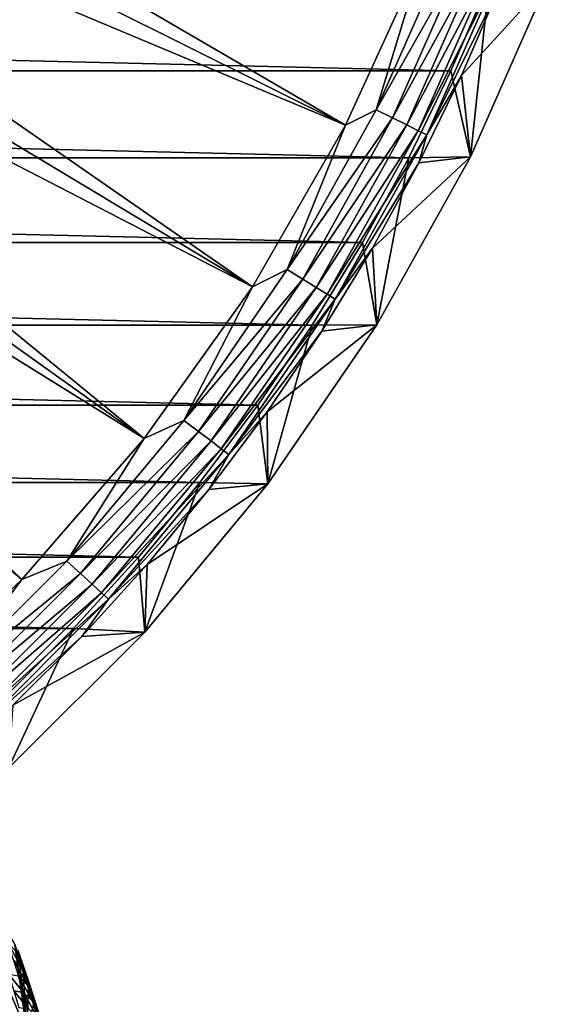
# Model space of a CAD drawing. Header units: metres. Extents: x -109 to 109, y -315 to 32.
# Tile 349 of 384: x 98.57 to 106.81, y -27.7 to -12.35. Entities that reach past the tile are written whole.
import ezdxf

# ---------------------------------------------------------------- set-up
doc = ezdxf.new("R2010")
doc.units = ezdxf.units.M
doc.layers.add('solid_K244242000C74_AAA', color=7, linetype='CONTINUOUS')

msp = doc.modelspace()

# ---------------------------------------------------------------- linework, layer by layer
at = {"layer": 'solid_K244242000C74_AAA'}
for points in [[(103.646935, -13.995176, -78.325066), (91.661263, -7.014377, -73.288864), (91.25927, -7.824909, -73.288864)], [(103.646935, -13.995176, -78.325066), (104.85434, -11.351322, -78.325066), (91.661263, -7.014377, -73.288864)], [(103.646935, -13.995176, -78.325066), (91.25927, -7.824909, -73.288864), (90.813995, -8.612486, -73.288864)], [(102.193687, -16.512283, -78.325066), (90.813995, -8.612486, -73.288864), (90.326729, -9.374799, -73.288864)], [(102.193687, -16.512283, -78.325066), (103.646935, -13.995176, -78.325066), (90.813995, -8.612486, -73.288864)], [(102.193687, -16.512283, -78.325066), (90.326729, -9.374799, -73.288864), (89.798912, -10.109612, -73.288864)], [(100.507744, -18.879858, -78.325066), (89.798912, -10.109612, -73.288864), (89.232086, -10.814772, -73.288864)], [(100.507744, -18.879858, -78.325066), (102.193687, -16.512283, -78.325066), (89.798912, -10.109612, -73.288864)], [(100.507744, -18.879858, -78.325066), (89.232086, -10.814772, -73.288864), (88.627914, -11.488209, -73.288864)], [(104.123016, -13.754629, -78.472404), (105.2743, -11.147223, -78.472404), (104.85434, -11.351322, -78.325066)], [(105.54084, -11.250482, -78.672592), (105.2743, -11.147223, -78.472404), (104.123016, -13.754629, -78.472404)], [(104.123016, -13.754629, -78.472404), (104.85434, -11.351322, -78.325066), (103.646935, -13.995176, -78.325066)], [(104.378891, -13.88204, -78.672592), (105.54084, -11.250482, -78.672592), (104.123016, -13.754629, -78.472404)], [(105.770874, -11.339598, -78.919411), (105.54084, -11.250482, -78.672592), (104.378891, -13.88204, -78.672592)], [(104.599724, -13.992002, -78.919411), (105.770874, -11.339598, -78.919411), (104.378891, -13.88204, -78.672592)], [(105.957405, -11.41186, -79.20536), (105.770874, -11.339598, -78.919411), (104.599724, -13.992002, -78.919411)], [(98.604385, -21.076456, -78.325066), (88.627914, -11.488209, -73.288864), (87.988174, -12.127951, -73.288864)], [(98.604385, -21.076456, -78.325066), (100.507744, -18.879858, -78.325066), (88.627914, -11.488209, -73.288864)], [(104.778793, -14.081165, -79.20536), (105.957405, -11.41186, -79.20536), (104.599724, -13.992002, -78.919411)], [(106.094749, -11.465066, -79.521729), (105.957405, -11.41186, -79.20536), (104.778793, -14.081165, -79.20536)], [(104.910637, -14.146817, -79.521729), (106.094749, -11.465066, -79.521729), (104.778793, -14.081165, -79.20536)], [(104.910637, -14.146817, -79.521729), (106.047813, -11.829154, -79.857155), (106.094749, -11.465066, -79.521729)], [(47.117771, -11.762788, -83.82), (105.882225, -11.762788, -83.82), (105.289085, -13.147866, -83.82)], [(47.117771, -11.762788, -83.82), (105.289085, -13.147866, -83.82), (47.710915, -13.147866, -83.82)], [(105.592766, -14.486579, -83.669998), (105.289085, -13.147866, -83.82), (105.882225, -11.762788, -83.82)], [(105.451492, -13.221699, -79.857155), (105.592766, -14.486579, -83.669998), (106.805328, -11.74041, -83.669998)], [(106.047813, -11.829154, -79.857155), (105.451492, -13.221699, -79.857155), (106.805328, -11.74041, -83.669998)], [(106.805328, -11.74041, -83.669998), (105.592766, -14.486579, -83.669998), (105.882225, -11.762788, -83.82)], [(104.910637, -14.146817, -79.521729), (105.451492, -13.221699, -79.857155), (106.047813, -11.829154, -79.857155)], [(96.500847, -23.082178, -78.325066), (98.604385, -21.076456, -78.325066), (87.988174, -12.127951, -73.288864)], [(47.710915, -13.147866, -83.82), (105.289085, -13.147866, -83.82), (104.631042, -14.502484, -83.82)], [(47.710915, -13.147866, -83.82), (104.631042, -14.502484, -83.82), (48.368961, -14.502484, -83.82)], [(105.592766, -14.486579, -83.669998), (104.631042, -14.502484, -83.82), (105.289085, -13.147866, -83.82)], [(105.451492, -13.221699, -79.857155), (104.789581, -14.584291, -79.857155), (105.592766, -14.486579, -83.669998)], [(104.910637, -14.146817, -79.521729), (104.789581, -14.584291, -79.857155), (105.451492, -13.221699, -79.857155)], [(102.736069, -16.244684, -78.472404), (104.123016, -13.754629, -78.472404), (103.646935, -13.995176, -78.325066)], [(104.378891, -13.88204, -78.672592), (104.123016, -13.754629, -78.472404), (102.736069, -16.244684, -78.472404)], [(102.979095, -16.395161, -78.672592), (104.378891, -13.88204, -78.672592), (102.736069, -16.244684, -78.472404)], [(104.599724, -13.992002, -78.919411), (104.378891, -13.88204, -78.672592), (102.979095, -16.395161, -78.672592)], [(102.736069, -16.244684, -78.472404), (103.646935, -13.995176, -78.325066), (102.193687, -16.512283, -78.325066)], [(103.188835, -16.52503, -78.919411), (104.599724, -13.992002, -78.919411), (102.979095, -16.395161, -78.672592)], [(104.778793, -14.081165, -79.20536), (104.599724, -13.992002, -78.919411), (103.188835, -16.52503, -78.919411)], [(103.358917, -16.630335, -79.20536), (104.778793, -14.081165, -79.20536), (103.188835, -16.52503, -78.919411)], [(104.910637, -14.146817, -79.521729), (104.778793, -14.081165, -79.20536), (103.358917, -16.630335, -79.20536)], [(103.484138, -16.707872, -79.521729), (104.910637, -14.146817, -79.521729), (103.358917, -16.630335, -79.20536)], [(103.484138, -16.707872, -79.521729), (104.789581, -14.584291, -79.857155), (104.910637, -14.146817, -79.521729)], [(48.368961, -14.502484, -83.82), (104.631042, -14.502484, -83.82), (103.909103, -15.824654, -83.82)], [(48.368961, -14.502484, -83.82), (103.909103, -15.824654, -83.82), (49.090897, -15.824654, -83.82)], [(104.13208, -17.109003, -83.669998), (103.909103, -15.824654, -83.82), (104.631042, -14.502484, -83.82)], [(104.063591, -15.913846, -79.857155), (104.13208, -17.109003, -83.669998), (105.592766, -14.486579, -83.669998)], [(104.789581, -14.584291, -79.857155), (104.063591, -15.913846, -79.857155), (105.592766, -14.486579, -83.669998)], [(105.592766, -14.486579, -83.669998), (104.13208, -17.109003, -83.669998), (104.631042, -14.502484, -83.82)], [(103.484138, -16.707872, -79.521729), (104.063591, -15.913846, -79.857155), (104.789581, -14.584291, -79.857155)], [(49.090897, -15.824654, -83.82), (103.909103, -15.824654, -83.82), (103.125038, -17.110952, -83.82)], [(49.090897, -15.824654, -83.82), (103.125038, -17.110952, -83.82), (49.874958, -17.110952, -83.82)], [(104.13208, -17.109003, -83.669998), (103.125038, -17.110952, -83.82), (103.909103, -15.824654, -83.82)], [(104.063591, -15.913846, -79.857155), (103.275162, -17.207348, -79.857155), (104.13208, -17.109003, -83.669998)], [(103.484138, -16.707872, -79.521729), (103.275162, -17.207348, -79.857155), (104.063591, -15.913846, -79.857155)], [(101.125275, -18.596146, -78.472404), (102.736069, -16.244684, -78.472404), (102.193687, -16.512283, -78.325066)], [(102.979095, -16.395161, -78.672592), (102.736069, -16.244684, -78.472404), (101.125275, -18.596146, -78.472404)], [(101.353386, -18.768406, -78.672592), (102.979095, -16.395161, -78.672592), (101.125275, -18.596146, -78.472404)], [(103.188835, -16.52503, -78.919411), (102.979095, -16.395161, -78.672592), (101.353386, -18.768406, -78.672592)], [(101.125275, -18.596146, -78.472404), (102.193687, -16.512283, -78.325066), (100.507744, -18.879858, -78.325066)], [(101.550255, -18.917072, -78.919411), (103.188835, -16.52503, -78.919411), (101.353386, -18.768406, -78.672592)], [(103.358917, -16.630335, -79.20536), (103.188835, -16.52503, -78.919411), (101.550255, -18.917072, -78.919411)], [(101.709885, -19.037621, -79.20536), (103.358917, -16.630335, -79.20536), (101.550255, -18.917072, -78.919411)], [(103.484138, -16.707872, -79.521729), (103.358917, -16.630335, -79.20536), (101.709885, -19.037621, -79.20536)], [(101.827423, -19.126383, -79.521729), (103.484138, -16.707872, -79.521729), (101.709885, -19.037621, -79.20536)], [(101.827423, -19.126383, -79.521729), (103.275162, -17.207348, -79.857155), (103.484138, -16.707872, -79.521729)], [(49.874958, -17.110952, -83.82), (103.125038, -17.110952, -83.82), (102.28093, -18.358145, -83.82)], [(49.874958, -17.110952, -83.82), (102.28093, -18.358145, -83.82), (50.71907, -18.358145, -83.82)], [(102.435616, -19.58555, -83.669998), (102.28093, -18.358145, -83.82), (103.125038, -17.110952, -83.82)], [(102.426079, -18.46187, -79.857155), (102.435616, -19.58555, -83.669998), (104.13208, -17.109003, -83.669998)], [(103.275162, -17.207348, -79.857155), (102.426079, -18.46187, -79.857155), (104.13208, -17.109003, -83.669998)], [(104.13208, -17.109003, -83.669998), (102.435616, -19.58555, -83.669998), (103.125038, -17.110952, -83.82)], [(101.827423, -19.126383, -79.521729), (102.426079, -18.46187, -79.857155), (103.275162, -17.207348, -79.857155)], [(50.71907, -18.358145, -83.82), (102.28093, -18.358145, -83.82), (101.377991, -19.564362, -83.82)], [(50.71907, -18.358145, -83.82), (101.377991, -19.564362, -83.82), (51.622013, -19.564362, -83.82)], [(102.435616, -19.58555, -83.669998), (101.377991, -19.564362, -83.82), (102.28093, -18.358145, -83.82)], [(102.426079, -18.46187, -79.857155), (101.518257, -19.67457, -79.857155), (102.435616, -19.58555, -83.669998)], [(101.827423, -19.126383, -79.521729), (101.518257, -19.67457, -79.857155), (102.426079, -18.46187, -79.857155)], [(99.304398, -20.788952, -78.472404), (101.125275, -18.596146, -78.472404), (100.507744, -18.879858, -78.325066)], [(101.353386, -18.768406, -78.672592), (101.125275, -18.596146, -78.472404), (99.304398, -20.788952, -78.472404)], [(99.515633, -20.981524, -78.672592), (101.353386, -18.768406, -78.672592), (99.304398, -20.788952, -78.472404)], [(101.550255, -18.917072, -78.919411), (101.353386, -18.768406, -78.672592), (99.515633, -20.981524, -78.672592)], [(99.304398, -20.788952, -78.472404), (100.507744, -18.879858, -78.325066), (98.604385, -21.076456, -78.325066)], [(99.697945, -21.14772, -78.919411), (101.550255, -18.917072, -78.919411), (99.515633, -20.981524, -78.672592)], [(101.709885, -19.037621, -79.20536), (101.550255, -18.917072, -78.919411), (99.697945, -21.14772, -78.919411)], [(99.845772, -21.282484, -79.20536), (101.709885, -19.037621, -79.20536), (99.697945, -21.14772, -78.919411)], [(101.827423, -19.126383, -79.521729), (101.709885, -19.037621, -79.20536), (99.845772, -21.282484, -79.20536)], [(99.95462, -21.381712, -79.521729), (101.827423, -19.126383, -79.521729), (99.845772, -21.282484, -79.20536)], [(99.95462, -21.381712, -79.521729), (101.518257, -19.67457, -79.857155), (101.827423, -19.126383, -79.521729)], [(51.622013, -19.564362, -83.82), (101.377991, -19.564362, -83.82), (100.418877, -20.725933, -83.82)], [(51.622013, -19.564362, -83.82), (100.418877, -20.725933, -83.82), (52.58112, -20.725933, -83.82)], [(100.517731, -21.895176, -83.669998), (100.418877, -20.725933, -83.82), (101.377991, -19.564362, -83.82)], [(102.435616, -19.58555, -83.669998), (100.517731, -21.895176, -83.669998), (101.377991, -19.564362, -83.82)], [(100.553764, -20.842703, -79.857155), (100.517731, -21.895176, -83.669998), (102.435616, -19.58555, -83.669998)], [(101.518257, -19.67457, -79.857155), (100.553764, -20.842703, -79.857155), (102.435616, -19.58555, -83.669998)], [(99.95462, -21.381712, -79.521729), (100.553764, -20.842703, -79.857155), (101.518257, -19.67457, -79.857155)], [(52.58112, -20.725933, -83.82), (100.418877, -20.725933, -83.82), (99.405746, -21.840445, -83.82)], [(52.58112, -20.725933, -83.82), (99.405746, -21.840445, -83.82), (53.594254, -21.840445, -83.82)], [(97.288956, -22.804394, -78.472404), (99.304398, -20.788952, -78.472404), (98.604385, -21.076456, -78.325066)], [(99.515633, -20.981524, -78.672592), (99.304398, -20.788952, -78.472404), (97.288956, -22.804394, -78.472404)], [(100.517731, -21.895176, -83.669998), (99.405746, -21.840445, -83.82), (100.418877, -20.725933, -83.82)], [(100.553764, -20.842703, -79.857155), (99.534782, -21.963623, -79.857155), (100.517731, -21.895176, -83.669998)], [(99.95462, -21.381712, -79.521729), (99.534782, -21.963623, -79.857155), (100.553764, -20.842703, -79.857155)], [(97.481522, -23.015635, -78.672592), (99.515633, -20.981524, -78.672592), (97.288956, -22.804394, -78.472404)], [(99.697945, -21.14772, -78.919411), (99.515633, -20.981524, -78.672592), (97.481522, -23.015635, -78.672592)], [(97.288956, -22.804394, -78.472404), (98.604385, -21.076456, -78.325066), (96.500847, -23.082178, -78.325066)], [(97.64772, -23.197945, -78.919411), (99.697945, -21.14772, -78.919411), (97.481522, -23.015635, -78.672592)], [(99.845772, -21.282484, -79.20536), (99.697945, -21.14772, -78.919411), (97.64772, -23.197945, -78.919411)], [(97.782486, -23.345774, -79.20536), (99.845772, -21.282484, -79.20536), (97.64772, -23.197945, -78.919411)], [(99.95462, -21.381712, -79.521729), (99.845772, -21.282484, -79.20536), (97.782486, -23.345774, -79.20536)], [(97.881714, -23.45462, -79.521729), (99.95462, -21.381712, -79.521729), (97.782486, -23.345774, -79.20536)], [(97.881714, -23.45462, -79.521729), (99.534782, -21.963623, -79.857155), (99.95462, -21.381712, -79.521729)], [(53.594254, -21.840445, -83.82), (99.405746, -21.840445, -83.82), (98.340302, -22.90588, -83.82)], [(98.395058, -24.017836, -83.669998), (98.340302, -22.90588, -83.82), (99.405746, -21.840445, -83.82)], [(100.517731, -21.895176, -83.669998), (98.395058, -24.017836, -83.669998), (99.405746, -21.840445, -83.82)], [(98.463623, -23.034786, -79.857155), (98.395058, -24.017836, -83.669998), (100.517731, -21.895176, -83.669998)], [(99.534782, -21.963623, -79.857155), (98.463623, -23.034786, -79.857155), (100.517731, -21.895176, -83.669998)], [(97.881714, -23.45462, -79.521729), (98.463623, -23.034786, -79.857155), (99.534782, -21.963623, -79.857155)], [(97.009895, -24.239988, 37.491165), (98.681633, -28.118128, 43.039036), (98.743149, -29.472313, 42.090824)], [(97.009895, -24.239988, 37.491165), (98.743149, -29.472313, 42.090824), (97.075981, -25.589798, 36.546017)], [(97.009895, -24.239988, 37.491165), (98.494827, -26.765852, 43.969166), (98.681633, -28.118128, 43.039036)], [(98.681633, -30.826475, 41.142632), (97.009895, -26.939579, 35.600891), (97.075981, -25.589798, 36.546017)], [(98.681633, -30.826475, 41.142632), (97.075981, -25.589798, 36.546017), (98.743149, -29.472313, 42.090824)], [(99.07122, -38.100681, 62.200005), (97.959579, -26.429802, 45.557747), (97.880409, -26.179899, 45.281395)], [(98.449921, -37.879993, 62.7192), (99.07122, -38.100681, 62.200005), (97.880409, -26.179899, 45.281395)], [(99.07122, -38.100681, 62.200005), (98.039001, -26.683598, 45.840752), (97.959579, -26.429802, 45.557747)], [(99.07122, -38.100681, 62.200005), (98.118599, -26.941511, 46.130882), (98.039001, -26.683598, 45.840752)], [(98.60125, -27.132765, 45.224518), (98.384026, -26.740078, 45.201801), (98.467407, -26.998474, 45.493328)], [(98.515526, -26.872578, 44.930439), (98.384026, -26.740078, 45.201801), (98.60125, -27.132765, 45.224518)], [(98.681633, -28.118128, 43.039036), (98.494827, -26.765852, 43.969166), (98.556549, -26.945637, 44.154266)], [(98.681633, -30.826475, 41.142632), (98.494873, -32.163113, 40.190163), (97.009895, -26.939579, 35.600891)], [(99.07122, -38.100681, 62.200005), (98.198265, -27.203766, 46.428612), (98.118599, -26.941511, 46.130882)], [(98.685364, -27.391867, 45.519943), (98.467407, -26.998474, 45.493328), (98.54924, -27.255825, 45.786201)], [(98.60125, -27.132765, 45.224518), (98.467407, -26.998474, 45.493328), (98.685364, -27.391867, 45.519943)], [(98.515526, -26.872578, 44.930439), (98.634056, -27.124537, 44.76231), (98.545464, -26.863684, 44.468945)], [(98.515526, -26.872578, 44.930439), (98.60125, -27.132765, 45.224518), (98.634056, -27.124537, 44.76231)], [(98.545464, -26.863684, 44.468945), (98.618393, -27.12734, 44.342888), (98.556549, -26.945637, 44.154266)], [(98.545464, -26.863684, 44.468945), (98.634056, -27.124537, 44.76231), (98.618393, -27.12734, 44.342888)], [(98.681633, -28.118128, 43.039036), (98.556549, -26.945637, 44.154266), (98.618393, -27.12734, 44.342888)], [(98.60125, -27.132765, 45.224518), (98.720963, -27.384251, 45.05703), (98.634056, -27.124537, 44.76231)], [(98.60125, -27.132765, 45.224518), (98.685364, -27.391867, 45.519943), (98.720963, -27.384251, 45.05703)], [(98.634056, -27.124537, 44.76231), (98.707428, -27.391804, 44.620232), (98.618393, -27.12734, 44.342888)], [(98.681633, -28.118128, 43.039036), (98.618393, -27.12734, 44.342888), (98.707428, -27.391804, 44.620232)], [(98.634056, -27.124537, 44.76231), (98.720963, -27.384251, 45.05703), (98.707428, -27.391804, 44.620232)], [(99.07122, -38.100681, 62.200005), (98.261978, -27.416847, 46.672585), (98.198265, -27.203766, 46.428612)], [(98.397156, -27.230787, 46.136078), (98.629562, -27.512167, 46.080372), (98.54924, -27.255825, 45.786201)], [(98.397156, -27.230787, 46.136078), (98.476028, -27.488817, 46.432137), (98.629562, -27.512167, 46.080372)], [(98.767899, -27.649923, 45.816654), (98.54924, -27.255825, 45.786201), (98.629562, -27.512167, 46.080372)], [(98.685364, -27.391867, 45.519943), (98.54924, -27.255825, 45.786201), (98.767899, -27.649923, 45.816654)], [(99.07122, -38.100681, 62.200005), (98.325729, -27.632742, 46.921463), (98.261978, -27.416847, 46.672585)], [(98.681633, -28.118128, 43.039036), (98.707428, -27.391804, 44.620232), (98.796524, -27.660065, 44.904491)], [(98.685364, -27.391867, 45.519943), (98.806229, -27.642868, 45.353043), (98.720963, -27.384251, 45.05703)], [(98.685364, -27.391867, 45.519943), (98.767899, -27.649923, 45.816654), (98.806229, -27.642868, 45.353043)], [(98.720963, -27.384251, 45.05703), (98.796524, -27.660065, 44.904491), (98.707428, -27.391804, 44.620232)], [(98.720963, -27.384251, 45.05703), (98.806229, -27.642868, 45.353043), (98.796524, -27.660065, 44.904491)], [(98.476028, -27.488817, 46.432137), (98.708374, -27.767527, 46.375797), (98.629562, -27.512167, 46.080372)], [(98.476028, -27.488817, 46.432137), (98.553421, -27.745878, 46.729481), (98.708374, -27.767527, 46.375797)], [(98.848862, -27.906965, 46.114609), (98.629562, -27.512167, 46.080372), (98.708374, -27.767527, 46.375797)], [(98.767899, -27.649923, 45.816654), (98.629562, -27.512167, 46.080372), (98.848862, -27.906965, 46.114609)], [(99.07122, -38.100681, 62.200005), (98.389595, -27.851286, 47.174889), (98.325729, -27.632742, 46.921463)], [(98.681633, -28.118128, 43.039036), (98.796524, -27.660065, 44.904491), (98.826866, -27.752283, 45.002846)], [(98.767899, -27.649923, 45.816654), (98.88987, -27.900429, 45.650303), (98.806229, -27.642868, 45.353043)], [(98.767899, -27.649923, 45.816654), (98.848862, -27.906965, 46.114609), (98.88987, -27.900429, 45.650303)], [(98.806229, -27.642868, 45.353043), (98.826866, -27.752283, 45.002846), (98.796524, -27.660065, 44.904491)], [(98.806229, -27.642868, 45.353043), (98.913925, -28.013969, 45.304043), (98.826866, -27.752283, 45.002846)], [(98.806229, -27.642868, 45.353043), (98.88987, -27.900429, 45.650303), (98.913925, -28.013969, 45.304043)]]:
    msp.add_3dface(points, dxfattribs=at)

doc.saveas('drawing.dxf')
